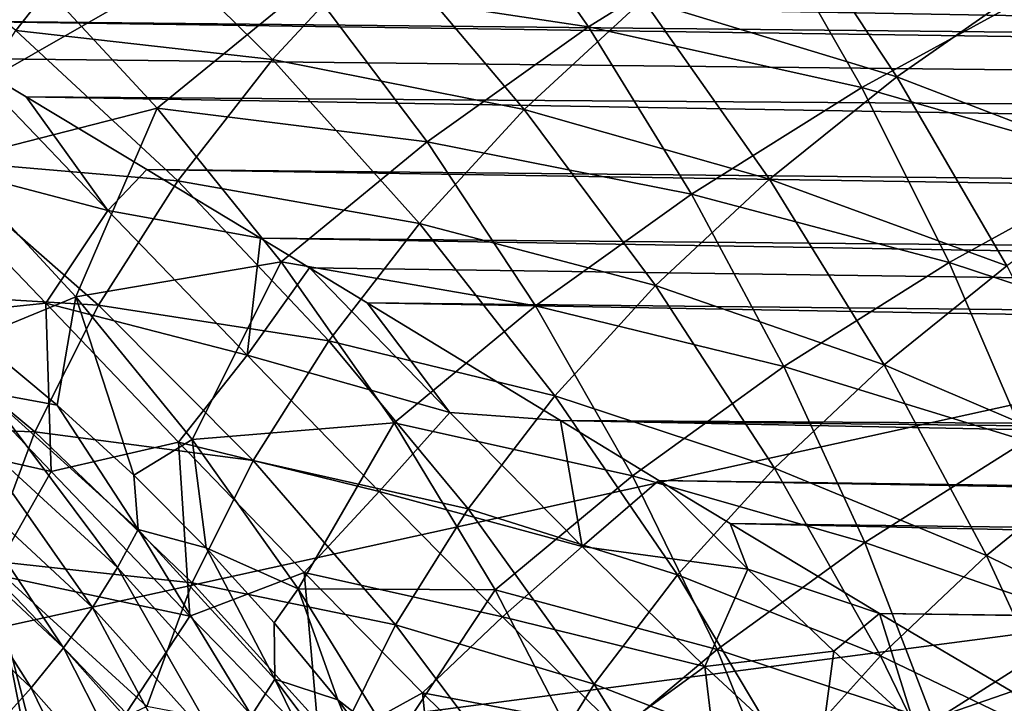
# Model space of a CAD drawing. Header units: metres. Extents: x -109 to 109, y -78 to 121.
# Tile 909 of 1056: x 20.88 to 26.67, y -3.88 to 0.13. Entities that reach past the tile are written whole.
import ezdxf

# ---------------------------------------------------------------- set-up
doc = ezdxf.new("R2010")
doc.units = ezdxf.units.M
doc.layers.add('solid_508554_SW0001', color=7, linetype='CONTINUOUS')

msp = doc.modelspace()

# ---------------------------------------------------------------- linework, layer by layer
at = {"layer": 'solid_508554_SW0001'}
for points in [[(4.682198, 13.057236, -8.693299), (50.351505, -7.183285, 2.992571), (32.970078, 13.057232, -8.693296)], [(4.682198, 13.057236, -8.693299), (4.682198, -7.183285, 2.992571), (50.351505, -7.183285, 2.992571)], [(20.897398, 0.466068, -34.044376), (20.057766, 1.262285, -33.945652), (19.677258, 0.050968, -35.363419)], [(22.57439, 0.340212, -32.831394), (24.220846, 0.092264, -31.679487), (23.556042, 1.036122, -31.642195)], [(23.556042, 1.036122, -31.642195), (24.220846, 0.092264, -31.679487), (25.254883, 0.735181, -30.584816)], [(20.853548, 0.070088, -39.590946), (19.842445, 0.893111, -39.644836), (21.435844, 0.811716, -38.323162)], [(24.542074, 0.253176, -35.894077), (25.321226, 0.87636, -34.835068), (26.032682, -0.201033, -34.76823)], [(26.032682, -0.201033, -34.76823), (25.321226, 0.87636, -34.835068), (26.856363, 0.374727, -33.793762)], [(20.853548, 0.070088, -39.590946), (21.435844, 0.811716, -38.323162), (22.36277, -0.099527, -38.259109)], [(22.36277, -0.099527, -38.259109), (21.435844, 0.811716, -38.323162), (23.006653, 0.594816, -37.075916)], [(16.352985, -8.243653, -0.269029), (15.998173, 0.732994, -5.041996), (50.503654, 0.732994, -5.041996)], [(50.858467, -8.243653, -0.269029), (16.352985, -8.243653, -0.269029), (50.503654, 0.732994, -5.041996)], [(24.220846, 0.092264, -31.679487), (25.828154, -0.264535, -30.578945), (25.254883, 0.735181, -30.584816)], [(25.254883, 0.735181, -30.584816), (25.828154, -0.264535, -30.578945), (26.908209, 0.326747, -29.576403)], [(19.365168, 0.600049, 23.812435), (80.814987, -0.504348, 22.077095), (80.836388, 0.258492, 22.427221)], [(19.365168, 0.600049, 23.812435), (20.160786, 0.129449, 23.551237), (80.814987, -0.504348, 22.077095)], [(22.36277, -0.099527, -38.259109), (23.006653, 0.594816, -37.075916), (23.843243, -0.394554, -36.99398)], [(23.843243, -0.394554, -36.99398), (23.006653, 0.594816, -37.075916), (24.542074, 0.253176, -35.894077)], [(20.897398, 0.466068, -34.044376), (19.677258, 0.050968, -35.363419), (20.466948, -0.697145, -35.379063)], [(21.685045, -0.38674, -34.073174), (20.897398, 0.466068, -34.044376), (20.466948, -0.697145, -35.379063)], [(22.57439, 0.340212, -32.831394), (20.897398, 0.466068, -34.044376), (21.685045, -0.38674, -34.073174)], [(51.163319, -0.05463, 18.944933), (21.514145, 0.252376, 19.482918), (21.527866, 0.491057, 19.81237)], [(51.167461, 0.208909, 19.227066), (51.163319, -0.05463, 18.944933), (21.527866, 0.491057, 19.81237)], [(26.032682, -0.201033, -34.76823), (26.856363, 0.374727, -33.793762), (27.472296, -0.754358, -33.689041)], [(20.223782, 0.292302, 19.546812), (21.514145, 0.252376, 19.482918), (11.499606, -5.473651, 10.319358)], [(22.57439, 0.340212, -32.831394), (21.685045, -0.38674, -34.073174), (23.272577, -0.583656, -32.830009)], [(22.57439, 0.340212, -32.831394), (23.272577, -0.583656, -32.830009), (24.220846, 0.092264, -31.679487)], [(25.828154, -0.264535, -30.578945), (27.390541, -0.715639, -29.520081), (26.908209, 0.326747, -29.576403)], [(21.514145, 0.252376, 19.482918), (36.336609, -0.013959, 19.056692), (11.499606, -5.473651, 10.319358)], [(36.336609, -0.013959, 19.056692), (21.514145, 0.252376, 19.482918), (51.163319, -0.05463, 18.944933)], [(23.843243, -0.394554, -36.99398), (24.542074, 0.253176, -35.894077), (25.284422, -0.80308, -35.786633)], [(25.284422, -0.80308, -35.786633), (24.542074, 0.253176, -35.894077), (26.032682, -0.201033, -34.76823)], [(20.160786, 0.129449, 23.551237), (80.807899, -0.741484, 21.95208), (80.814987, -0.504348, 22.077095)], [(20.160786, 0.129449, 23.551237), (20.537638, -0.094845, 23.415989), (80.807899, -0.741484, 21.95208)], [(20.364447, -0.688884, -40.887524), (20.853548, 0.070088, -39.590946), (21.80649, -0.813525, -39.474796)], [(21.80649, -0.813525, -39.474796), (20.853548, 0.070088, -39.590946), (22.36277, -0.099527, -38.259109)], [(23.272577, -0.583656, -32.830009), (24.826857, -0.890399, -31.63995), (24.220846, 0.092264, -31.679487)], [(24.220846, 0.092264, -31.679487), (24.826857, -0.890399, -31.63995), (25.828154, -0.264535, -30.578945)], [(36.336609, -0.013959, 19.056692), (51.15913, -0.279357, 18.631968), (11.499606, -5.473651, 10.319358)], [(21.39492, -0.986534, 22.83201), (20.537638, -0.094845, 23.415989), (20.209873, -0.676612, 23.12985)], [(20.537638, -0.094845, 23.415989), (20.913836, -0.319681, 23.273031), (80.807899, -0.741484, 21.95208)], [(21.39492, -0.986534, 22.83201), (20.913836, -0.319681, 23.273031), (20.537638, -0.094845, 23.415989)], [(21.80649, -0.813525, -39.474796), (22.36277, -0.099527, -38.259109), (23.226746, -1.064041, -38.129814)], [(23.226746, -1.064041, -38.129814), (22.36277, -0.099527, -38.259109), (23.843243, -0.394554, -36.99398)], [(25.284422, -0.80308, -35.786633), (26.032682, -0.201033, -34.76823), (26.679113, -1.31196, -34.628067)], [(26.679113, -1.31196, -34.628067), (26.032682, -0.201033, -34.76823), (27.472296, -0.754358, -33.689041)], [(51.15913, -0.279357, 18.631968), (51.501217, -5.473651, 10.319358), (11.499606, -5.473651, 10.319358)], [(24.826857, -0.890399, -31.63995), (26.341749, -1.292786, -30.493984), (25.828154, -0.264535, -30.578945)], [(25.828154, -0.264535, -30.578945), (26.341749, -1.292786, -30.493984), (27.390541, -0.715639, -29.520081)], [(20.913836, -0.319681, 23.273031), (80.788795, -1.346013, 21.595257), (80.807899, -0.741484, 21.95208)], [(20.913836, -0.319681, 23.273031), (21.624548, -0.746503, 22.98), (80.788795, -1.346013, 21.595257)], [(21.39492, -0.986534, 22.83201), (21.624548, -0.746503, 22.98), (20.913836, -0.319681, 23.273031)], [(21.685045, -0.38674, -34.073174), (20.466948, -0.697145, -35.379063), (21.206528, -1.493669, -35.335846)], [(22.413872, -1.289698, -34.031227), (21.685045, -0.38674, -34.073174), (21.206528, -1.493669, -35.335846)], [(23.272577, -0.583656, -32.830009), (21.685045, -0.38674, -34.073174), (22.413872, -1.289698, -34.031227)], [(23.226746, -1.064041, -38.129814), (23.843243, -0.394554, -36.99398), (24.61363, -1.428851, -36.844189)], [(24.61363, -1.428851, -36.844189), (23.843243, -0.394554, -36.99398), (25.284422, -0.80308, -35.786633)], [(23.272577, -0.583656, -32.830009), (22.413872, -1.289698, -34.031227), (23.90893, -1.548351, -32.754932)], [(23.272577, -0.583656, -32.830009), (23.90893, -1.548351, -32.754932), (24.826857, -0.890399, -31.63995)], [(19.970673, -1.462144, -42.207588), (20.364447, -0.688884, -40.887524), (21.339851, -1.544225, -40.717842)], [(21.029217, -1.532822, 22.567429), (20.209873, -0.676612, 23.12985), (20.201107, -1.618908, 22.718075)], [(21.39492, -0.986534, 22.83201), (20.209873, -0.676612, 23.12985), (21.029217, -1.532822, 22.567429)], [(21.339851, -1.544225, -40.717842), (20.364447, -0.688884, -40.887524), (21.80649, -0.813525, -39.474796)], [(20.466948, -0.697145, -35.379063), (20.621311, -1.735253, -36.105358), (21.206528, -1.493669, -35.335846)], [(21.39492, -0.986534, 22.83201), (22.293085, -1.15027, 22.674442), (21.624548, -0.746503, 22.98)], [(21.624548, -0.746503, 22.98), (80.777435, -1.683374, 21.37031), (80.788795, -1.346013, 21.595257)], [(21.624548, -0.746503, 22.98), (22.293085, -1.15027, 22.674442), (80.777435, -1.683374, 21.37031)], [(26.341749, -1.292786, -30.493984), (27.813076, -1.776145, -29.382181), (27.390541, -0.715639, -29.520081)], [(24.61363, -1.428851, -36.844189), (25.284422, -0.80308, -35.786633), (25.958828, -1.895007, -35.609291)], [(25.958828, -1.895007, -35.609291), (25.284422, -0.80308, -35.786633), (26.679113, -1.31196, -34.628067)], [(21.339851, -1.544225, -40.717842), (21.80649, -0.813525, -39.474796), (22.694601, -1.7525, -39.296612)], [(22.694601, -1.7525, -39.296612), (21.80649, -0.813525, -39.474796), (23.226746, -1.064041, -38.129814)], [(23.90893, -1.548351, -32.754932), (25.36969, -1.903635, -31.524548), (24.826857, -0.890399, -31.63995)], [(24.826857, -0.890399, -31.63995), (25.36969, -1.903635, -31.524548), (26.341749, -1.292786, -30.493984)], [(22.214468, -1.83831, 22.181475), (21.39492, -0.986534, 22.83201), (21.029217, -1.532822, 22.567429)], [(22.214468, -1.83831, 22.181475), (22.293085, -1.15027, 22.674442), (21.39492, -0.986534, 22.83201)], [(22.694601, -1.7525, -39.296612), (23.226746, -1.064041, -38.129814), (24.022245, -2.075664, -37.936092)], [(24.022245, -2.075664, -37.936092), (23.226746, -1.064041, -38.129814), (24.61363, -1.428851, -36.844189)], [(22.214468, -1.83831, 22.181475), (22.579391, -1.323777, 22.533909), (22.293085, -1.15027, 22.674442)], [(22.293085, -1.15027, 22.674442), (80.761269, -2.137419, 21.034967), (80.777435, -1.683374, 21.37031)], [(22.293085, -1.15027, 22.674442), (22.579391, -1.323777, 22.533909), (80.761269, -2.137419, 21.034967)], [(5.75, -1.179039, -37.981754), (5.75, -14.267006, -31.022758), (23.401785, -14.267006, -31.022758)], [(11.492039, -1.179039, -37.981754), (5.75, -1.179039, -37.981754), (23.401785, -14.267006, -31.022758)], [(12.079011, -1.191464, -37.975147), (11.492039, -1.179039, -37.981754), (23.401785, -14.267006, -31.022758)], [(12.66514, -1.22836, -37.955528), (12.079011, -1.191464, -37.975147), (23.401785, -14.267006, -31.022758)], [(13.248817, -1.289446, -37.92305), (12.66514, -1.22836, -37.955528), (23.401785, -14.267006, -31.022758)], [(13.828406, -1.374439, -37.877857), (13.248817, -1.289446, -37.92305), (23.401785, -14.267006, -31.022758)], [(22.413872, -1.289698, -34.031227), (21.206528, -1.493669, -35.335846), (21.890394, -2.333391, -35.233597)], [(23.078058, -2.2356, -33.918861), (22.413872, -1.289698, -34.031227), (21.890394, -2.333391, -35.233597)], [(23.405827, -2.174812, 21.78013), (22.579391, -1.323777, 22.533909), (22.214468, -1.83831, 22.181475)], [(23.90893, -1.548351, -32.754932), (22.413872, -1.289698, -34.031227), (23.078058, -2.2356, -33.918861)], [(22.579391, -1.323777, 22.533909), (22.919664, -1.530367, 22.35878), (80.761269, -2.137419, 21.034967)], [(23.405827, -2.174812, 21.78013), (22.919664, -1.530367, 22.35878), (22.579391, -1.323777, 22.533909)], [(25.36969, -1.903635, -31.524548), (26.791567, -2.341189, -30.330713), (26.341749, -1.292786, -30.493984)], [(25.958828, -1.895007, -35.609291), (26.679113, -1.31196, -34.628067), (27.256485, -2.449121, -34.41568)], [(26.341749, -1.292786, -30.493984), (26.791567, -2.341189, -30.330713), (27.813076, -1.776145, -29.382181)], [(14.402382, -1.483089, -37.820087), (13.828406, -1.374439, -37.877857), (23.401785, -14.267006, -31.022758)], [(24.022245, -2.075664, -37.936092), (24.61363, -1.428851, -36.844189), (25.31341, -2.501047, -36.628067)], [(25.31341, -2.501047, -36.628067), (24.61363, -1.428851, -36.844189), (25.958828, -1.895007, -35.609291)], [(14.969281, -1.615147, -37.74987), (14.402382, -1.483089, -37.820087), (23.401785, -14.267006, -31.022758)], [(19.674324, -2.246625, -43.545845), (19.970673, -1.462144, -42.207588), (20.964897, -2.288681, -41.983131)], [(20.964897, -2.288681, -41.983131), (19.970673, -1.462144, -42.207588), (21.339851, -1.544225, -40.717842)], [(21.206528, -1.493669, -35.335846), (20.621311, -1.735253, -36.105358), (21.096601, -2.130764, -35.932964)], [(21.206528, -1.493669, -35.335846), (21.096601, -2.130764, -35.932964), (21.547514, -2.542743, -35.750362)], [(21.206528, -1.493669, -35.335846), (21.547514, -2.542743, -35.750362), (21.890394, -2.333391, -35.233597)], [(21.029217, -1.532822, 22.567429), (20.201107, -1.618908, 22.718075), (21.062078, -2.522073, 22.079882)], [(20.964897, -2.288681, -41.983131), (21.339851, -1.544225, -40.717842), (22.24877, -2.45708, -40.489422)], [(21.809998, -2.348574, 21.942926), (21.029217, -1.532822, 22.567429), (21.062078, -2.522073, 22.079882)], [(22.214468, -1.83831, 22.181475), (21.029217, -1.532822, 22.567429), (21.809998, -2.348574, 21.942926)], [(22.24877, -2.45708, -40.489422), (21.339851, -1.544225, -40.717842), (22.694601, -1.7525, -39.296612)], [(22.919664, -1.530367, 22.35878), (80.745361, -2.555794, 20.688955), (80.761269, -2.137419, 21.034967)], [(22.919664, -1.530367, 22.35878), (24.056143, -2.221804, 21.703217), (80.745361, -2.555794, 20.688955)], [(23.405827, -2.174812, 21.78013), (24.056143, -2.221804, 21.703217), (22.919664, -1.530367, 22.35878)], [(23.90893, -1.548351, -32.754932), (23.078058, -2.2356, -33.918861), (24.478849, -2.545765, -32.607388)], [(23.90893, -1.548351, -32.754932), (24.478849, -2.545765, -32.607388), (25.36969, -1.903635, -31.524548)], [(15.527662, -1.770331, -37.667358), (14.969281, -1.615147, -37.74987), (23.401785, -14.267006, -31.022758)], [(21.062078, -2.522073, 22.079882), (20.201107, -1.618908, 22.718075), (19.893023, -2.258762, 22.59342)], [(21.096601, -2.130764, -35.932964), (20.621311, -1.735253, -36.105358), (20.67988, -2.054435, -36.267788)], [(16.076096, -1.948305, -37.572727), (15.527662, -1.770331, -37.667358), (23.401785, -14.267006, -31.022758)], [(22.24877, -2.45708, -40.489422), (22.694601, -1.7525, -39.296612), (23.512207, -2.740837, -39.057537)], [(23.512207, -2.740837, -39.057537), (22.694601, -1.7525, -39.296612), (24.022245, -2.075664, -37.936092)], [(22.989029, -2.638383, 21.466211), (22.214468, -1.83831, 22.181475), (21.809998, -2.348574, 21.942926)], [(23.405827, -2.174812, 21.78013), (22.214468, -1.83831, 22.181475), (22.989029, -2.638383, 21.466211)], [(24.478849, -2.545765, -32.607388), (25.845011, -2.939178, -31.334301), (25.36969, -1.903635, -31.524548)], [(25.31341, -2.501047, -36.628067), (25.958828, -1.895007, -35.609291), (26.561083, -3.015424, -35.363388)], [(25.36969, -1.903635, -31.524548), (25.845011, -2.939178, -31.334301), (26.791567, -2.341189, -30.330713)], [(26.561083, -3.015424, -35.363388), (25.958828, -1.895007, -35.609291), (27.256485, -2.449121, -34.41568)], [(16.291235, -2.025347, -37.531765), (16.076096, -1.948305, -37.572727), (23.401785, -14.267006, -31.022758)], [(16.6131, -2.148498, -37.466282), (16.291235, -2.025347, -37.531765), (23.401785, -14.267006, -31.022758)], [(20.67988, -2.054435, -36.267788), (20.576706, -2.28427, -36.443584), (21.451906, -3.086287, -36.078972)], [(21.572313, -2.862659, -35.906094), (20.67988, -2.054435, -36.267788), (21.451906, -3.086287, -36.078972)], [(21.096601, -2.130764, -35.932964), (20.67988, -2.054435, -36.267788), (21.572313, -2.862659, -35.906094)], [(23.512207, -2.740837, -39.057537), (24.022245, -2.075664, -37.936092), (24.74472, -3.127494, -37.679729)], [(24.74472, -3.127494, -37.679729), (24.022245, -2.075664, -37.936092), (25.31341, -2.501047, -36.628067)], [(21.547514, -2.542743, -35.750362), (21.096601, -2.130764, -35.932964), (21.572313, -2.862659, -35.906094)], [(17.13689, -2.369964, -37.34853), (16.6131, -2.148498, -37.466282), (23.401785, -14.267006, -31.022758)], [(24.183035, -2.961128, 20.956297), (23.405827, -2.174812, 21.78013), (22.989029, -2.638383, 21.466211)], [(24.183035, -2.961128, 20.956297), (24.056143, -2.221804, 21.703217), (23.405827, -2.174812, 21.78013)], [(20.683634, -3.043931, -43.265564), (19.674324, -2.246625, -43.545845), (20.964897, -2.288681, -41.983131)], [(23.078058, -2.2356, -33.918861), (21.890394, -2.333391, -35.233597), (22.514122, -3.210199, -35.073391)], [(23.672806, -3.216472, -33.737579), (23.078058, -2.2356, -33.918861), (22.514122, -3.210199, -35.073391)], [(24.478849, -2.545765, -32.607388), (23.078058, -2.2356, -33.918861), (23.672806, -3.216472, -33.737579)], [(24.056143, -2.221804, 21.703217), (80.732651, -2.871363, 20.401348), (80.745361, -2.555794, 20.688955)], [(24.056143, -2.221804, 21.703217), (80.712067, -3.348359, 19.916126), (80.732651, -2.871363, 20.401348)], [(24.056143, -2.221804, 21.703217), (24.634529, -2.573519, 21.321756), (80.712067, -3.348359, 19.916126)], [(24.183035, -2.961128, 20.956297), (24.634529, -2.573519, 21.321756), (24.056143, -2.221804, 21.703217)], [(21.062078, -2.522073, 22.079882), (19.893023, -2.258762, 22.59342), (20.719057, -3.125301, 21.976641)], [(20.576706, -2.28427, -36.443584), (20.448526, -2.527012, -36.581501), (21.304539, -3.319443, -36.21431)], [(21.451906, -3.086287, -36.078972), (20.576706, -2.28427, -36.443584), (21.304539, -3.319443, -36.21431)], [(20.683634, -3.043931, -43.265564), (20.964897, -2.288681, -41.983131), (21.891205, -3.17494, -41.7033)], [(21.891205, -3.17494, -41.7033), (20.964897, -2.288681, -41.983131), (22.24877, -2.45708, -40.489422)], [(17.64576, -2.611665, -37.220013), (17.13689, -2.369964, -37.34853), (23.401785, -14.267006, -31.022758)], [(21.809998, -2.348574, 21.942926), (21.062078, -2.522073, 22.079882), (21.876633, -3.371303, 21.366516)], [(21.890394, -2.333391, -35.233597), (21.547514, -2.542743, -35.750362), (21.973269, -2.969766, -35.55801)], [(22.549328, -3.114897, 21.256525), (21.809998, -2.348574, 21.942926), (21.876633, -3.371303, 21.366516)], [(22.989029, -2.638383, 21.466211), (21.809998, -2.348574, 21.942926), (22.549328, -3.114897, 21.256525)], [(21.890394, -2.333391, -35.233597), (21.973269, -2.969766, -35.55801), (22.514122, -3.210199, -35.073391)], [(25.845011, -2.939178, -31.334301), (27.173504, -3.401358, -30.089914), (26.791567, -2.341189, -30.330713)], [(21.891205, -3.17494, -41.7033), (22.24877, -2.45708, -40.489422), (23.08539, -3.421617, -40.203728)], [(23.08539, -3.421617, -40.203728), (22.24877, -2.45708, -40.489422), (23.512207, -2.740837, -39.057537)], [(26.561083, -3.015424, -35.363388), (27.256485, -2.449121, -34.41568), (27.760763, -3.605215, -34.132153)], [(20.448526, -2.527012, -36.581501), (20.298367, -2.776934, -36.678284), (21.133692, -3.556624, -36.308907)], [(21.304539, -3.319443, -36.21431), (20.448526, -2.527012, -36.581501), (21.133692, -3.556624, -36.308907)], [(21.876633, -3.371303, 21.366516), (21.062078, -2.522073, 22.079882), (20.719057, -3.125301, 21.976641)], [(21.973269, -2.969766, -35.55801), (21.547514, -2.542743, -35.750362), (21.572313, -2.862659, -35.906094)], [(24.478849, -2.545765, -32.607388), (23.672806, -3.216472, -33.737579), (24.977779, -3.567759, -32.388649)], [(24.478849, -2.545765, -32.607388), (24.977779, -3.567759, -32.388649), (25.845011, -2.939178, -31.334301)], [(24.74472, -3.127494, -37.679729), (25.31341, -2.501047, -36.628067), (25.938211, -3.604081, -36.347191)], [(25.938211, -3.604081, -36.347191), (25.31341, -2.501047, -36.628067), (26.561083, -3.015424, -35.363388)], [(25.157415, -3.095267, 20.693237), (24.634529, -2.573519, 21.321756), (24.183035, -2.961128, 20.956297)], [(24.634529, -2.573519, 21.321756), (80.703201, -3.541171, 19.700146), (80.712067, -3.348359, 19.916126)], [(24.634529, -2.573519, 21.321756), (25.053471, -2.827595, 21.021948), (80.703201, -3.541171, 19.700146)], [(25.157415, -3.095267, 20.693237), (25.053471, -2.827595, 21.021948), (24.634529, -2.573519, 21.321756)], [(18.138065, -2.872474, -37.081337), (17.64576, -2.611665, -37.220013), (23.401785, -14.267006, -31.022758)], [(23.715858, -3.376049, 20.687836), (22.989029, -2.638383, 21.466211), (22.549328, -3.114897, 21.256525)], [(24.183035, -2.961128, 20.956297), (22.989029, -2.638383, 21.466211), (23.715858, -3.376049, 20.687836)], [(20.298367, -2.776934, -36.678284), (20.129768, -3.028137, -36.731644), (20.943392, -3.792236, -36.360535)], [(21.133692, -3.556624, -36.308907), (20.298367, -2.776934, -36.678284), (20.943392, -3.792236, -36.360535)], [(23.08539, -3.421617, -40.203728), (23.512207, -2.740837, -39.057537), (24.254625, -3.771765, -38.759613)], [(24.254625, -3.771765, -38.759613), (23.512207, -2.740837, -39.057537), (24.74472, -3.127494, -37.679729)], [(25.053471, -2.827595, 21.021948), (80.677933, -4.051526, 19.061102), (80.703201, -3.541171, 19.700146)], [(25.053471, -2.827595, 21.021948), (25.931858, -3.355873, 20.318785), (80.677933, -4.051526, 19.061102)], [(25.157415, -3.095267, 20.693237), (25.931858, -3.355873, 20.318785), (25.053471, -2.827595, 21.021948)], [(18.612341, -3.151289, -36.93309), (18.138065, -2.872474, -37.081337), (23.401785, -14.267006, -31.022758)], [(21.572313, -2.862659, -35.906094), (21.451906, -3.086287, -36.078972), (22.239094, -3.955693, -35.673038)], [(22.376513, -3.740941, -35.501595), (21.572313, -2.862659, -35.906094), (22.239094, -3.955693, -35.673038)], [(21.973269, -2.969766, -35.55801), (21.572313, -2.862659, -35.906094), (22.376513, -3.740941, -35.501595)], [(24.977779, -3.567759, -32.388649), (26.24848, -3.988761, -31.070238), (25.845011, -2.939178, -31.334301)], [(25.845011, -2.939178, -31.334301), (26.24848, -3.988761, -31.070238), (27.173504, -3.401358, -30.089914)], [(22.373184, -3.410508, -35.356495), (21.973269, -2.969766, -35.55801), (22.376513, -3.740941, -35.501595)], [(22.514122, -3.210199, -35.073391), (21.973269, -2.969766, -35.55801), (22.373184, -3.410508, -35.356495)], [(24.904337, -3.667828, 20.067663), (24.183035, -2.961128, 20.956297), (23.715858, -3.376049, 20.687836)], [(25.157415, -3.095267, 20.693237), (24.183035, -2.961128, 20.956297), (24.904337, -3.667828, 20.067663)], [(20.943392, -3.792236, -36.360535), (20.129768, -3.028137, -36.731644), (20.738132, -4.020718, -36.367977)], [(20.985165, -4.203673, -44.352646), (20.407873, -3.720246, -44.572655), (20.683634, -3.043931, -43.265564)], [(21.623831, -3.903217, -42.933319), (20.683634, -3.043931, -43.265564), (21.891205, -3.17494, -41.7033)], [(20.985165, -4.203673, -44.352646), (20.683634, -3.043931, -43.265564), (21.623831, -3.903217, -42.933319)], [(25.938211, -3.604081, -36.347191), (26.561083, -3.015424, -35.363388), (27.086979, -4.157146, -35.050247)], [(27.086979, -4.157146, -35.050247), (26.561083, -3.015424, -35.363388), (27.760763, -3.605215, -34.132153)], [(20.719057, -3.125301, 21.976641), (20.110645, -3.441747, 22.184793), (20.954998, -4.320409, 21.477278)], [(21.502663, -3.941036, 21.287075), (20.719057, -3.125301, 21.976641), (20.954998, -4.320409, 21.477278)], [(21.876633, -3.371303, 21.366516), (20.719057, -3.125301, 21.976641), (21.502663, -3.941036, 21.287075)], [(21.451906, -3.086287, -36.078972), (21.304539, -3.319443, -36.21431), (22.073051, -4.176501, -35.807453)], [(22.239094, -3.955693, -35.673038), (21.451906, -3.086287, -36.078972), (22.073051, -4.176501, -35.807453)], [(22.549328, -3.114897, 21.256525), (21.876633, -3.371303, 21.366516), (22.641253, -4.15425, 20.578341)], [(23.244619, -3.821818, 20.509434), (22.549328, -3.114897, 21.256525), (22.641253, -4.15425, 20.578341)], [(23.715858, -3.376049, 20.687836), (22.549328, -3.114897, 21.256525), (23.244619, -3.821818, 20.509434)], [(25.662382, -3.577824, 20.028255), (25.157415, -3.095267, 20.693237), (24.904337, -3.667828, 20.067663)], [(25.662382, -3.577824, 20.028255), (25.931858, -3.355873, 20.318785), (25.157415, -3.095267, 20.693237)], [(19.067316, -3.447067, -36.775822), (18.612341, -3.151289, -36.93309), (23.401785, -14.267006, -31.022758)], [(21.623831, -3.903217, -42.933319), (21.891205, -3.17494, -41.7033), (22.743675, -4.115258, -41.369884)], [(22.743675, -4.115258, -41.369884), (21.891205, -3.17494, -41.7033), (23.08539, -3.421617, -40.203728)], [(24.254625, -3.771765, -38.759613), (24.74472, -3.127494, -37.679729), (25.38966, -4.212597, -37.362549)], [(25.38966, -4.212597, -37.362549), (24.74472, -3.127494, -37.679729), (25.938211, -3.604081, -36.347191)], [(22.514122, -3.210199, -35.073391), (22.373184, -3.410508, -35.356495), (22.746647, -3.863654, -35.146397)], [(22.514122, -3.210199, -35.073391), (22.746647, -3.863654, -35.146397), (23.073692, -4.117681, -34.85672)], [(23.672806, -3.216472, -33.737579), (22.514122, -3.210199, -35.073391), (23.073692, -4.117681, -34.85672)], [(24.193359, -4.224308, -33.488926), (23.672806, -3.216472, -33.737579), (23.073692, -4.117681, -34.85672)], [(24.977779, -3.567759, -32.388649), (23.672806, -3.216472, -33.737579), (24.193359, -4.224308, -33.488926)], [(21.304539, -3.319443, -36.21431), (21.133692, -3.556624, -36.308907), (21.882301, -4.398157, -35.901669)], [(22.073051, -4.176501, -35.807453), (21.304539, -3.319443, -36.21431), (21.882301, -4.398157, -35.901669)], [(25.662382, -3.577824, 20.028255), (26.137363, -4.011518, 19.335222), (25.931858, -3.355873, 20.318785)], [(25.931858, -3.355873, 20.318785), (26.137363, -4.011518, 19.335222), (26.709761, -3.814027, 19.593912)], [(25.931858, -3.355873, 20.318785), (26.709761, -3.814027, 19.593912), (80.67321, -4.140594, 18.937866)], [(25.931858, -3.355873, 20.318785), (80.67321, -4.140594, 18.937866), (80.677933, -4.051526, 19.061102)], [(22.641253, -4.15425, 20.578341), (21.876633, -3.371303, 21.366516), (21.502663, -3.941036, 21.287075)], [(22.746647, -3.863654, -35.146397), (22.373184, -3.410508, -35.356495), (22.376513, -3.740941, -35.501595)], [(24.392481, -4.039741, 19.849318), (23.715858, -3.376049, 20.687836), (23.244619, -3.821818, 20.509434)], [(24.904337, -3.667828, 20.067663), (23.715858, -3.376049, 20.687836), (24.392481, -4.039741, 19.849318)], [(26.24848, -3.988761, -31.070238), (27.484213, -4.46486, -29.773184), (27.173504, -3.401358, -30.089914)], [(19.501881, -3.758804, -36.610069), (19.067316, -3.447067, -36.775822), (23.401785, -14.267006, -31.022758)], [(20.954998, -4.320409, 21.477278), (20.110645, -3.441747, 22.184793), (19.827589, -4.073721, 22.24275)], [(22.743675, -4.115258, -41.369884), (23.08539, -3.421617, -40.203728), (23.844927, -4.431197, -39.863071)], [(23.844927, -4.431197, -39.863071), (23.08539, -3.421617, -40.203728), (24.254625, -3.771765, -38.759613)], [(21.133692, -3.556624, -36.308907), (20.943392, -3.792236, -36.360535), (21.671347, -4.615429, -35.953461)], [(21.882301, -4.398157, -35.901669), (21.133692, -3.556624, -36.308907), (21.671347, -4.615429, -35.953461)], [(24.977779, -3.567759, -32.388649), (24.193359, -4.224308, -33.488926), (25.401169, -4.606193, -32.100002)], [(25.662382, -3.577824, 20.028255), (24.904337, -3.667828, 20.067663), (25.56797, -4.281387, 19.120275)], [(24.977779, -3.567759, -32.388649), (25.401169, -4.606193, -32.100002), (26.24848, -3.988761, -31.070238)], [(25.662382, -3.577824, 20.028255), (25.56797, -4.281387, 19.120275), (26.137363, -4.011518, 19.335222)], [(25.38966, -4.212597, -37.362549), (25.938211, -3.604081, -36.347191), (26.483665, -4.730893, -36.003128)], [(26.483665, -4.730893, -36.003128), (25.938211, -3.604081, -36.347191), (27.086979, -4.157146, -35.050247)], [(24.904337, -3.667828, 20.067663), (24.392481, -4.039741, 19.849318), (25.017294, -4.617414, 18.955709)], [(24.904337, -3.667828, 20.067663), (25.017294, -4.617414, 18.955709), (25.56797, -4.281387, 19.120275)], [(19.915018, -4.085464, -36.436382), (19.501881, -3.758804, -36.610069), (23.401785, -14.267006, -31.022758)], [(19.655462, -7.853209, -51.54126), (20.407873, -3.720246, -44.572655), (20.985165, -4.203673, -44.352646)], [(22.376513, -3.740941, -35.501595), (22.239094, -3.955693, -35.673038), (22.930433, -4.885444, -35.22831)], [(23.084103, -4.68235, -35.056538), (22.376513, -3.740941, -35.501595), (22.930433, -4.885444, -35.22831)], [(22.746647, -3.863654, -35.146397), (22.376513, -3.740941, -35.501595), (23.084103, -4.68235, -35.056538)], [(20.943392, -3.792236, -36.360535), (20.738132, -4.020718, -36.367977), (21.445164, -4.823192, -35.961609)], [(21.671347, -4.615429, -35.953461), (20.943392, -3.792236, -36.360535), (21.445164, -4.823192, -35.961609)], [(23.844927, -4.431197, -39.863071), (24.254625, -3.771765, -38.759613), (24.917223, -4.83848, -38.404922)], [(24.917223, -4.83848, -38.404922), (24.254625, -3.771765, -38.759613), (25.38966, -4.212597, -37.362549)], [(26.137363, -4.011518, 19.335222), (27.273954, -5.125391, 17.405939), (26.709761, -3.814027, 19.593912)], [(23.244619, -3.821818, 20.509434), (22.641253, -4.15425, 20.578341), (23.352509, -4.857015, 19.7173)], [(23.093138, -4.327935, -34.928261), (22.746647, -3.863654, -35.146397), (23.084103, -4.68235, -35.056538)], [(23.073692, -4.117681, -34.85672), (22.746647, -3.863654, -35.146397), (23.093138, -4.327935, -34.928261)], [(23.893517, -4.458635, 19.703913), (23.244619, -3.821818, 20.509434), (23.352509, -4.857015, 19.7173)], [(24.392481, -4.039741, 19.849318), (23.244619, -3.821818, 20.509434), (23.893517, -4.458635, 19.703913)]]:
    msp.add_3dface(points, dxfattribs=at)

doc.saveas('drawing.dxf')
